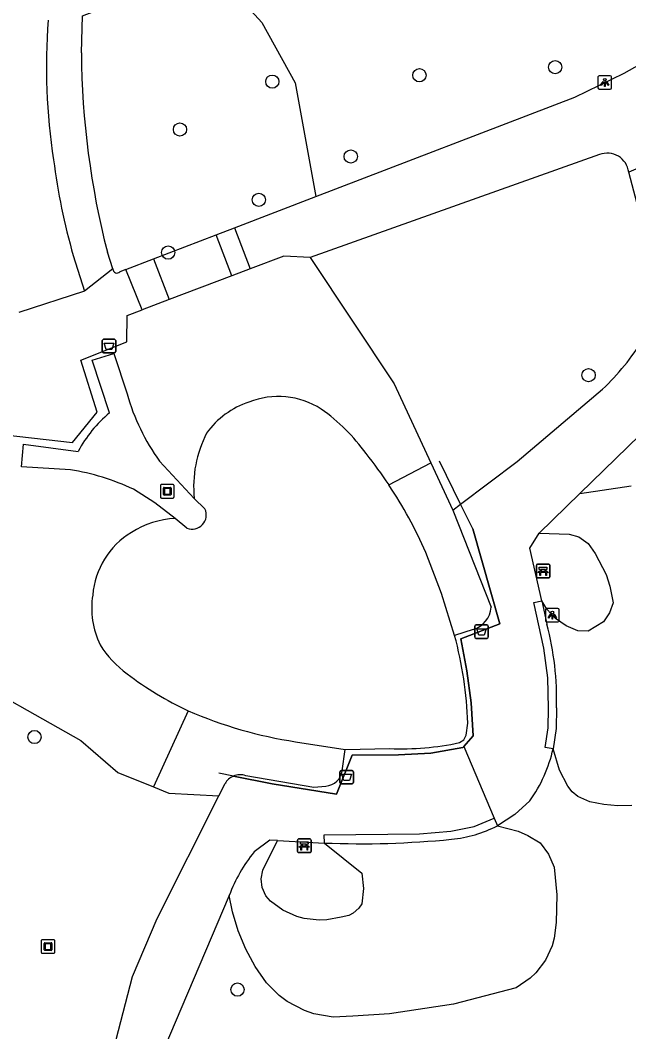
# Model space of a CAD drawing. Extents: x 161402 to 161933, y 381650 to 382313.
# Drawn here: x 161542.5 to 161587.5, y 381916.2 to 381991 of the extents above; entities that cross this region are included whole.
import ezdxf

# ---------------------------------------------------------------- set-up
doc = ezdxf.new("R2010")
doc.units = 0
for name, color, linetype in [('IMGEO_Afvalbak', 7, 'Continuous'), ('IMGEO_Bank', 7, 'Continuous'), ('IMGEO_Boom', 7, 'Continuous'), ('IMGEO_Groenvoorziening', 7, 'Continuous'), ('IMGEO_Haag', 7, 'Continuous'), ('IMGEO_Hek', 7, 'Continuous'), ('IMGEO_Kunstobject', 7, 'Continuous'), ('IMGEO_Lichtpunt', 7, 'Continuous'), ('IMGEO_Meer_plas_ven_vijver', 7, 'Continuous'), ('IMGEO_Voetpad_gesloten', 7, 'Continuous'), ('IMGEO_Voetpad_open', 7, 'Continuous')]:
    doc.layers.add(name, color=color, linetype=linetype)

msp = doc.modelspace()

# ---------------------------------------------------------------- linework, layer by layer
at = {"layer": 'IMGEO_Afvalbak'}
for p, q in [((161548.573, 381966.496), (161548.573, 381967.296)), ((161548.573, 381967.296), (161548.573, 381966.496)), ((161548.673, 381967.396), (161549.463, 381967.396)), ((161549.463, 381967.396), (161548.673, 381967.396)), ((161549.563, 381967.296), (161549.563, 381966.496)), ((161549.563, 381966.496), (161549.563, 381967.296)), ((161549.463, 381966.396), (161548.673, 381966.396)), ((161548.673, 381966.396), (161549.463, 381966.396)), ((161576.094, 381945.387), (161576.094, 381946.187)), ((161576.094, 381946.187), (161576.094, 381945.387)), ((161576.194, 381946.287), (161576.984, 381946.287)), ((161576.984, 381946.287), (161576.194, 381946.287)), ((161577.084, 381946.187), (161577.084, 381945.387)), ((161577.084, 381945.387), (161577.084, 381946.187)), ((161576.984, 381945.287), (161576.194, 381945.287)), ((161576.194, 381945.287), (161576.984, 381945.287)), ((161566.131, 381934.626), (161566.131, 381935.426)), ((161566.131, 381935.426), (161566.131, 381934.626)), ((161566.231, 381935.526), (161567.021, 381935.526)), ((161567.021, 381935.526), (161566.231, 381935.526)), ((161567.121, 381935.426), (161567.121, 381934.626)), ((161567.121, 381934.626), (161567.121, 381935.426)), ((161567.021, 381934.526), (161566.231, 381934.526)), ((161566.231, 381934.526), (161567.021, 381934.526))]:
    msp.add_line(p, q, dxfattribs=at)
for points in [[(161548.716, 381967.11), (161549.42, 381967.11), (161549.271, 381966.64), (161548.865, 381966.64), (161548.716, 381967.11)], [(161576.237, 381946.001), (161576.941, 381946.001), (161576.792, 381945.531), (161576.386, 381945.531), (161576.237, 381946.001)], [(161566.274, 381935.24), (161566.978, 381935.24), (161566.829, 381934.77), (161566.423, 381934.77), (161566.274, 381935.24)]]:
    msp.add_lwpolyline(points, dxfattribs=at)
for centre, start, end in [((161548.673, 381967.296), 90, 180), ((161548.673, 381967.296), 90, 180), ((161549.463, 381967.296), 0, 90), ((161549.463, 381967.296), 360, 90), ((161548.673, 381966.496), 180, 270), ((161548.673, 381966.496), 180, 270), ((161549.463, 381966.496), 270, 0), ((161549.463, 381966.496), 270, 0), ((161576.194, 381946.187), 90, 180), ((161576.194, 381946.187), 90, 180), ((161576.984, 381946.187), 0, 90), ((161576.984, 381946.187), 360, 90), ((161576.194, 381945.387), 180, 270), ((161576.194, 381945.387), 180, 270), ((161576.984, 381945.387), 270, 0), ((161576.984, 381945.387), 270, 0), ((161566.231, 381935.426), 90, 180), ((161566.231, 381935.426), 90, 180), ((161567.021, 381935.426), 0, 90), ((161567.021, 381935.426), 360, 90), ((161566.231, 381934.626), 180, 270), ((161566.231, 381934.626), 180, 270), ((161567.021, 381934.626), 270, 0), ((161567.021, 381934.626), 270, 0)]:
    msp.add_arc(centre, 0.1, start, end, dxfattribs=at)
at = {"layer": 'IMGEO_Bank'}
for p, q in [((161580.639, 381949.838), (161580.639, 381950.679)), ((161580.639, 381950.679), (161580.639, 381949.838)), ((161580.714, 381950.763), (161581.555, 381950.763)), ((161581.555, 381950.763), (161580.714, 381950.763)), ((161581.639, 381950.688), (161581.639, 381949.847)), ((161581.639, 381949.847), (161581.639, 381950.688)), ((161581.336, 381950.161), (161580.943, 381950.161)), ((161580.948, 381950.269), (161580.948, 381950.375)), ((161580.992, 381950.375), (161580.992, 381950.269)), ((161581.28, 381950.381), (161580.998, 381950.381)), ((161580.998, 381950.263), (161581.28, 381950.263)), ((161581.286, 381950.269), (161581.286, 381950.375)), ((161581.33, 381950.375), (161581.33, 381950.269)), ((161581.564, 381949.763), (161580.723, 381949.763)), ((161580.723, 381949.763), (161581.564, 381949.763)), ((161563.071, 381930.456), (161563.912, 381930.456)), ((161563.912, 381930.456), (161563.071, 381930.456)), ((161562.996, 381929.531), (161562.996, 381930.372)), ((161562.996, 381930.372), (161562.996, 381929.531)), ((161563.693, 381929.854), (161563.3, 381929.854)), ((161563.305, 381929.962), (161563.305, 381930.068)), ((161563.349, 381930.068), (161563.349, 381929.962)), ((161563.637, 381930.074), (161563.355, 381930.074)), ((161563.355, 381929.956), (161563.637, 381929.956)), ((161563.643, 381929.962), (161563.643, 381930.068)), ((161563.687, 381930.068), (161563.687, 381929.962)), ((161563.996, 381930.381), (161563.996, 381929.54)), ((161563.996, 381929.54), (161563.996, 381930.381)), ((161563.921, 381929.456), (161563.08, 381929.456)), ((161563.08, 381929.456), (161563.921, 381929.456))]:
    msp.add_line(p, q, dxfattribs=at)
for points in [[(161580.886, 381950.161), (161580.744, 381950.161), (161580.856, 381950.263), (161580.942, 381950.263)], [(161580.942, 381950.381), (161580.856, 381950.381), (161580.856, 381950.542), (161581.419, 381950.542), (161581.419, 381950.381), (161581.336, 381950.381)], [(161580.936, 381950.154), (161580.936, 381949.947), (161580.893, 381949.947), (161580.893, 381950.154)], [(161581.336, 381950.263), (161581.419, 381950.263), (161581.531, 381950.161), (161581.392, 381950.161)], [(161581.386, 381950.154), (161581.386, 381949.947), (161581.342, 381949.947), (161581.342, 381950.154)], [(161563.243, 381929.854), (161563.101, 381929.854), (161563.213, 381929.956), (161563.299, 381929.956)], [(161563.299, 381930.074), (161563.213, 381930.074), (161563.213, 381930.235), (161563.776, 381930.235), (161563.776, 381930.074), (161563.693, 381930.074)], [(161563.293, 381929.847), (161563.293, 381929.64), (161563.25, 381929.64), (161563.25, 381929.847)], [(161563.693, 381929.956), (161563.776, 381929.956), (161563.888, 381929.854), (161563.749, 381929.854)], [(161563.743, 381929.847), (161563.743, 381929.64), (161563.699, 381929.64), (161563.699, 381929.847)]]:
    msp.add_lwpolyline(points, dxfattribs=at)
for centre, radius, start, end in [((161580.717, 381950.685), 0.0779, 92.4484, 184.28452), ((161580.717, 381950.685), 0.0779, 92.4484, 184.28452), ((161581.561, 381950.685), 0.0779, 2.4484, 94.28452), ((161581.561, 381950.685), 0.0779, 2.4484, 94.28452), ((161580.717, 381949.841), 0.0779, 182.4484, 274.28452), ((161580.717, 381949.841), 0.0779, 182.4484, 274.28452), ((161580.886, 381950.154), 0.00671, 2.89567, 87.10433), ((161580.943, 381950.154), 0.00671, 92.89567, 177.10433), ((161580.941, 381950.374), 0.00671, 2.89567, 87.10433), ((161580.941, 381950.27), 0.00671, 272.89567, 357.10433), ((161580.998, 381950.374), 0.00671, 92.89567, 177.10433), ((161580.998, 381950.27), 0.00671, 182.89567, 267.10433), ((161581.28, 381950.374), 0.00671, 2.89567, 87.10433), ((161581.28, 381950.27), 0.00671, 272.89567, 357.10433), ((161581.337, 381950.374), 0.00671, 92.89567, 177.10433), ((161581.337, 381950.27), 0.00671, 182.89567, 267.10433), ((161581.335, 381950.154), 0.00671, 2.89567, 87.10433), ((161581.392, 381950.154), 0.00671, 92.89567, 177.10433), ((161581.561, 381949.841), 0.0779, 272.4484, 4.28452), ((161581.561, 381949.841), 0.0779, 272.4484, 4.28452), ((161563.074, 381930.378), 0.0779, 92.4484, 184.28452), ((161563.074, 381930.378), 0.0779, 92.4484, 184.28452), ((161563.918, 381930.378), 0.0779, 2.4484, 94.28452), ((161563.918, 381930.378), 0.0779, 2.4484, 94.28452), ((161563.243, 381929.847), 0.00671, 2.89567, 87.10433), ((161563.3, 381929.847), 0.00671, 92.89567, 177.10433), ((161563.298, 381930.067), 0.00671, 2.89567, 87.10433), ((161563.298, 381929.963), 0.00671, 272.89567, 357.10433), ((161563.355, 381930.067), 0.00671, 92.89567, 177.10433), ((161563.355, 381929.963), 0.00671, 182.89567, 267.10433), ((161563.637, 381930.067), 0.00671, 2.89567, 87.10433), ((161563.637, 381929.963), 0.00671, 272.89567, 357.10433), ((161563.694, 381930.067), 0.00671, 92.89567, 177.10433), ((161563.694, 381929.963), 0.00671, 182.89567, 267.10433), ((161563.692, 381929.847), 0.00671, 2.89567, 87.10433), ((161563.749, 381929.847), 0.00671, 92.89567, 177.10433), ((161563.074, 381929.534), 0.0779, 182.4484, 274.28452), ((161563.074, 381929.534), 0.0779, 182.4484, 274.28452), ((161563.918, 381929.534), 0.0779, 272.4484, 4.28452), ((161563.918, 381929.534), 0.0779, 272.4484, 4.28452)]:
    msp.add_arc(centre, radius, start, end, dxfattribs=at)
at = {"layer": 'IMGEO_Boom'}
for centre in [(161582.027, 381987.518), (161571.999, 381986.917), (161561.133, 381986.444), (161554.312, 381982.908), (161566.926, 381980.905), (161560.132, 381977.712), (161553.438, 381973.808), (161584.498, 381964.744), (161543.568, 381937.994), (161558.559, 381919.322)]:
    msp.add_circle(centre, 0.489, dxfattribs=at)
at = {"layer": 'IMGEO_Groenvoorziening'}
for points in [[(161547.11, 381991.32), (161556.598, 381994.953), (161560.35, 381990.824), (161562.832, 381986.367), (161564.352, 381977.941)], [(161563.921, 381973.454), (161570.127, 381964.096), (161572.839, 381958.254)], [(161569.752, 381956.627), (161572.839, 381958.254)], [(161572.839, 381958.254), (161574.46, 381954.762)], [(161583.855, 381955.994), (161587.646, 381956.554)], [(161580.844, 381953.059), (161583.072, 381953.003), (161583.784, 381952.788), (161584.467, 381952.291), (161584.988, 381951.574), (161585.792, 381949.998), (161586.066, 381949.155), (161586.302, 381947.91), (161586.045, 381947.166), (161585.602, 381946.515), (161584.472, 381945.83), (161583.71, 381945.843), (161582.838, 381946.215), (161582.063, 381946.76), (161581.417, 381947.454), (161581.03, 381948.066)], [(161537.726, 381942.964), (161546.992, 381937.737), (161549.718, 381935.374), (161552.345, 381934.301)], [(161554.914, 381939.941), (161552.345, 381934.301)], [(161587.683, 381932.927), (161586.645, 381932.914), (161585.612, 381933.009), (161584.595, 381933.212), (161583.706, 381933.589), (161583.292, 381933.933), (161582.96, 381934.356), (161582.347, 381935.541), (161581.877, 381937.126)], [(161552.345, 381934.301), (161553.486, 381933.835), (161557.189, 381933.657)], [(161577.757, 381931.44), (161579.283, 381931.042), (161580.007, 381930.725), (161580.923, 381930.182), (161581.529, 381929.326), (161581.949, 381928.365), (161582.138, 381926.326), (161582.109, 381924.278), (161581.965, 381923.117), (161581.803, 381922.555), (161581.308, 381921.495), (161580.603, 381920.562), (161580.181, 381920.156), (161579.145, 381919.444), (161574.515, 381918.242), (161569.785, 381917.53), (161567.072, 381917.347), (161565.622, 381917.291), (161564.192, 381917.537), (161563.505, 381917.771), (161562.221, 381918.447), (161561.639, 381918.882), (161560.703, 381919.828), (161559.871, 381921.032), (161559.17, 381922.316), (161558.607, 381923.666), (161558.188, 381925.068), (161557.948, 381926.29)], [(161564.977, 381930.159), (161567.745, 381927.92), (161567.859, 381926.797), (161567.755, 381925.674), (161567.532, 381925.331), (161567.113, 381924.961), (161566.779, 381924.795), (161566.231, 381924.685), (161565.169, 381924.474), (161564.604, 381924.45), (161563.482, 381924.578), (161562.938, 381924.729), (161561.91, 381925.198), (161561.003, 381925.87), (161560.66, 381926.265), (161560.385, 381926.86), (161560.308, 381927.512), (161560.435, 381928.155), (161561.519, 381930.339)]]:
    msp.add_lwpolyline(points, dxfattribs=at)
at = {"layer": 'IMGEO_Haag'}
for points in [[(161574.46, 381954.762), (161575.046, 381955.204)], [(161574.46, 381954.762), (161577.304, 381947.589)], [(161581.03, 381948.066), (161581.414, 381946.344)], [(161575.964, 381945.938), (161574.595, 381945.494)], [(161582.125, 381940.144), (161582.107, 381938.626), (161581.877, 381937.126)], [(161566.292, 381935.503), (161566.508, 381937.073)], [(161559.172, 381935.138), (161564.212, 381934.278), (161565.095, 381934.362)]]:
    msp.add_lwpolyline(points, dxfattribs=at)
for centre, radius, start, end in [((161575.443, 381947.73), 1.867, 286.21804, 355.65437), ((161560.386, 381940.792), 21.748, 358.293, 14.7909), ((161558.766, 381933.905), 1.298, 71.77318, 112.99349), ((161564.976, 381935.686), 1.329, 275.14988, 352.10594), ((161573.551, 381939.425), 9.025, 275.18657, 297.77726), ((161567.685, 381997.419), 67.314, 267.69455, 275.69705)]:
    msp.add_arc(centre, radius, start, end, dxfattribs=at)
at = {"layer": 'IMGEO_Hek'}
for points in [[(161575.046, 381955.204), (161573.483, 381958.395)], [(161575.934, 381953.39), (161575.046, 381955.204)], [(161575.934, 381953.39), (161577.934, 381946.365), (161575.063, 381945.243), (161575.498, 381942.893), (161575.813, 381940.517), (161575.975, 381938.087), (161575.63, 381937.695)], [(161575.285, 381937.303), (161575.205, 381937.212), (161572.841, 381936.799), (161570.446, 381936.675), (161567.042, 381936.665), (161565.866, 381933.764), (161561.121, 381934.525)], [(161575.63, 381937.695), (161575.285, 381937.303)], [(161558.259, 381935.1), (161557.186, 381935.316)], [(161561.121, 381934.525), (161558.259, 381935.1)]]:
    msp.add_lwpolyline(points, dxfattribs=at)
at = {"layer": 'IMGEO_Kunstobject'}
for p, q in [((161552.872, 381956.58), (161552.872, 381955.739)), ((161552.872, 381956.58), (161552.872, 381955.739)), ((161553.788, 381956.664), (161552.947, 381956.664)), ((161553.788, 381956.664), (161552.947, 381956.664)), ((161553.872, 381955.748), (161553.872, 381956.589)), ((161553.872, 381955.748), (161553.872, 381956.589)), ((161553.086, 381955.928), (161553.086, 381956.402)), ((161553.136, 381956.452), (161553.61, 381956.452)), ((161553.61, 381955.878), (161553.136, 381955.878)), ((161553.166, 381956.352), (161553.166, 381955.978)), ((161553.56, 381956.372), (161553.186, 381956.372)), ((161553.186, 381955.958), (161553.56, 381955.958)), ((161553.58, 381955.978), (161553.58, 381956.352)), ((161553.66, 381956.402), (161553.66, 381955.928)), ((161552.956, 381955.664), (161553.797, 381955.664)), ((161552.956, 381955.664), (161553.797, 381955.664)), ((161544.066, 381922.92), (161544.066, 381922.079)), ((161544.066, 381922.92), (161544.066, 381922.079)), ((161544.982, 381923.004), (161544.141, 381923.004)), ((161544.982, 381923.004), (161544.141, 381923.004)), ((161545.066, 381922.088), (161545.066, 381922.929)), ((161545.066, 381922.088), (161545.066, 381922.929)), ((161544.28, 381922.268), (161544.28, 381922.742)), ((161544.33, 381922.792), (161544.804, 381922.792)), ((161544.804, 381922.218), (161544.33, 381922.218)), ((161544.36, 381922.692), (161544.36, 381922.318)), ((161544.754, 381922.712), (161544.38, 381922.712)), ((161544.38, 381922.298), (161544.754, 381922.298)), ((161544.774, 381922.318), (161544.774, 381922.692)), ((161544.854, 381922.742), (161544.854, 381922.268)), ((161544.15, 381922.004), (161544.991, 381922.004)), ((161544.15, 381922.004), (161544.991, 381922.004))]:
    msp.add_line(p, q, dxfattribs=at)
for centre, radius, start, end in [((161552.95, 381956.586), 0.0779, 92.4484, 184.28452), ((161552.95, 381956.586), 0.0779, 92.4484, 184.28452), ((161553.794, 381956.586), 0.0779, 2.4484, 94.28452), ((161553.794, 381956.586), 0.0779, 2.4484, 94.28452), ((161553.136, 381956.402), 0.05, 90, 180), ((161553.136, 381955.928), 0.05, 180, 270), ((161553.186, 381956.352), 0.02, 90, 180), ((161553.186, 381955.978), 0.02, 180, 270), ((161553.56, 381956.352), 0.02, 360, 90), ((161553.56, 381955.978), 0.02, 270, 0), ((161553.61, 381956.402), 0.05, 360, 90), ((161553.61, 381955.928), 0.05, 270, 0), ((161552.95, 381955.742), 0.0779, 182.4484, 274.28452), ((161552.95, 381955.742), 0.0779, 182.4484, 274.28452), ((161553.794, 381955.742), 0.0779, 272.4484, 4.28452), ((161553.794, 381955.742), 0.0779, 272.4484, 4.28452), ((161544.144, 381922.926), 0.0779, 92.4484, 184.28452), ((161544.144, 381922.926), 0.0779, 92.4484, 184.28452), ((161544.988, 381922.926), 0.0779, 2.4484, 94.28452), ((161544.988, 381922.926), 0.0779, 2.4484, 94.28452), ((161544.33, 381922.742), 0.05, 90, 180), ((161544.33, 381922.268), 0.05, 180, 270), ((161544.38, 381922.692), 0.02, 90, 180), ((161544.38, 381922.318), 0.02, 180, 270), ((161544.754, 381922.692), 0.02, 360, 90), ((161544.754, 381922.318), 0.02, 270, 0), ((161544.804, 381922.742), 0.05, 360, 90), ((161544.804, 381922.268), 0.05, 270, 0), ((161544.144, 381922.082), 0.0779, 182.4484, 274.28452), ((161544.144, 381922.082), 0.0779, 182.4484, 274.28452), ((161544.988, 381922.082), 0.0779, 272.4484, 4.28452), ((161544.988, 381922.082), 0.0779, 272.4484, 4.28452)]:
    msp.add_arc(centre, radius, start, end, dxfattribs=at)
at = {"layer": 'IMGEO_Lichtpunt'}
for p, q in [((161585.19, 381986.789), (161585.19, 381985.982)), ((161585.19, 381986.789), (161585.19, 381985.982)), ((161586.092, 381986.884), (161585.284, 381986.884)), ((161586.092, 381986.884), (161585.284, 381986.884)), ((161586.186, 381985.982), (161586.186, 381986.789)), ((161586.186, 381985.982), (161586.186, 381986.789)), ((161585.284, 381985.888), (161586.092, 381985.888)), ((161585.284, 381985.888), (161586.092, 381985.888)), ((161581.319, 381947.403), (161581.319, 381946.596)), ((161581.319, 381947.403), (161581.319, 381946.596)), ((161582.221, 381947.498), (161581.413, 381947.498)), ((161582.221, 381947.498), (161581.413, 381947.498)), ((161582.315, 381946.596), (161582.315, 381947.403)), ((161582.315, 381946.596), (161582.315, 381947.403)), ((161581.413, 381946.502), (161582.221, 381946.502)), ((161581.413, 381946.502), (161582.221, 381946.502))]:
    msp.add_line(p, q, dxfattribs=at)
for points in [[(161585.564, 381986.453), (161585.603, 381986.425), (161585.415, 381986.163), (161585.377, 381986.19), (161585.564, 381986.453)], [(161585.666, 381986.405), (161585.713, 381986.405), (161585.713, 381986.083), (161585.666, 381986.083), (161585.666, 381986.405)], [(161585.776, 381986.425), (161585.814, 381986.452), (161586.001, 381986.19), (161585.962, 381986.162), (161585.776, 381986.425)], [(161581.693, 381947.067), (161581.732, 381947.039), (161581.544, 381946.777), (161581.506, 381946.804), (161581.693, 381947.067)], [(161581.795, 381947.019), (161581.842, 381947.019), (161581.842, 381946.697), (161581.795, 381946.697), (161581.795, 381947.019)], [(161581.905, 381947.039), (161581.943, 381947.066), (161582.13, 381946.804), (161582.091, 381946.776), (161581.905, 381947.039)]]:
    msp.add_lwpolyline(points, dxfattribs=at)
for centre in [(161585.689, 381986.587), (161581.818, 381947.201)]:
    msp.add_circle(centre, 0.0994, dxfattribs=at)
for centre, start, end in [((161585.284, 381986.789), 90, 180), ((161585.284, 381986.789), 90, 180), ((161586.092, 381986.789), 0, 90), ((161586.092, 381986.789), 0, 90), ((161585.284, 381985.982), 180, 270), ((161585.284, 381985.982), 180, 270), ((161586.092, 381985.982), 270, 0), ((161586.092, 381985.982), 270, 360), ((161581.413, 381947.403), 90, 180), ((161581.413, 381947.403), 90, 180), ((161582.221, 381947.403), 0, 90), ((161582.221, 381947.403), 0, 90), ((161581.413, 381946.596), 180, 270), ((161581.413, 381946.596), 180, 270), ((161582.221, 381946.596), 270, 0), ((161582.221, 381946.596), 270, 360)]:
    msp.add_arc(centre, 0.0946, start, end, dxfattribs=at)
at = {"layer": 'IMGEO_Meer_plas_ven_vijver'}
for points in [[(161574.595, 381945.494), (161573.641, 381948.597), (161572.471, 381951.626)], [(161574.951, 381937.579), (161575.276, 381937.788), (161575.444, 381938.136), (161575.57, 381939.015)], [(161562.857, 381937.643), (161566.508, 381937.073)], [(161566.508, 381937.073), (161569.811, 381937.141)]]:
    msp.add_lwpolyline(points, dxfattribs=at)
for centre, radius, start, end in [((161561.357, 381956.812), 6.25, 108.19244, 144.29297), ((161561.585, 381957.347), 5.826, 57.0771, 111.95827), ((161556.629, 381950.76), 14.06, 35.6161, 54.71393), ((161563.951, 381956.503), 8.63, 152.70738, 185.77096), ((161542.462, 381938.499), 32.763, 33.59519, 38.62085), ((161542.92, 381938.799), 32.214, 23.4638, 33.60128), ((161554.33, 381947.387), 6.775, 93.17053, 122.20571), ((161553.808, 381948.028), 5.955, 121.2499, 175.55719), ((161553.939, 381947.493), 6.15, 170.68016, 205.88936), ((161548.476, 381938.251), 27.105, 1.61604, 15.49997), ((161554.978, 381948.955), 7.77, 212.25338, 234.01757), ((161565.021, 381961.708), 23.999, 232.5051, 245.09309), ((161567.661, 381969.126), 31.847, 246.40507, 261.32341), ((161570.672, 381957.415), 20.292, 267.56799, 282.17329)]:
    msp.add_arc(centre, radius, start, end, dxfattribs=at)
at = {"layer": 'IMGEO_Voetpad_gesloten'}
for points in [[(161564.352, 381977.941), (161583.479, 381985.287), (161587.131, 381987.072), (161590.67, 381989.071), (161601.751, 381996.018)], [(161547.032, 381988.57), (161547.11, 381991.32)], [(161592.194, 381981.766), (161587.463, 381979.756)], [(161585.302, 381981.049), (161563.921, 381973.454)], [(161589.269, 381972.92), (161587.463, 381979.756)], [(161558.333, 381975.629), (161564.352, 381977.941)], [(161558.333, 381975.629), (161559.5, 381972.598)], [(161549.362, 381972.606), (161548.949, 381973.838)], [(161546.429, 381973.583), (161547.271, 381970.949)], [(161563.921, 381973.454), (161561.982, 381973.537), (161559.5, 381972.598)], [(161549.362, 381972.606), (161547.271, 381970.949)], [(161550.319, 381972.552), (161549.88, 381972.383)], [(161551.511, 381969.577), (161550.319, 381972.552)], [(161547.271, 381970.949), (161542.413, 381969.37)], [(161540.125, 381956.77), (161540.786, 381956.788), (161541.397, 381960.342), (161546.372, 381959.762), (161548.185, 381962.019), (161546.989, 381965.845), (161550.378, 381967.202), (161550.41, 381969.161), (161551.511, 381969.577)], [(161575.046, 381955.204), (161579.231, 381958.36), (161585.533, 381963.708)], [(161591.82, 381963.76), (161583.855, 381955.994)], [(161583.855, 381955.994), (161580.844, 381953.059)], [(161575.285, 381937.303), (161575.63, 381937.695), (161575.975, 381938.087), (161575.813, 381940.517), (161575.498, 381942.893), (161575.063, 381945.243), (161577.934, 381946.365), (161575.934, 381953.39), (161575.046, 381955.204)], [(161581.03, 381948.066), (161580.16, 381951.968), (161580.844, 381953.059)], [(161581.877, 381937.126), (161581.284, 381937.217), (161581.508, 381938.675), (161581.525, 381940.131), (161581.475, 381942.375), (161581.193, 381944.574), (161580.445, 381947.935), (161581.03, 381948.066)], [(161575.285, 381937.303), (161577.528, 381931.994)], [(161580.162, 381933.28), (161579.037, 381932.258), (161577.757, 381931.44)], [(161577.528, 381931.994), (161577.757, 381931.44)]]:
    msp.add_lwpolyline(points, dxfattribs=at)
for centre, radius, start, end in [((161590.499, 381987.626), 46.054, 175.8182, 188.68937), ((161607.978, 381989.01), 60.948, 180.41357, 194.41433), ((161592.63, 381986.763), 48.044, 187.28821, 195.92201), ((161585.878, 381979.559), 1.597, 7.0678, 111.14516), ((161549.667, 381972.601), 0.305, 179.03884, 314.37722), ((161572.436, 381977.425), 18.965, 313.67575, 328.08277), ((161571.347, 381939.516), 10.797, 324.7221, 347.21201)]:
    msp.add_arc(centre, radius, start, end, dxfattribs=at)
at = {"layer": 'IMGEO_Voetpad_open'}
for points in [[(161556.978, 381975.109), (161558.333, 381975.629)], [(161552.361, 381973.336), (161556.978, 381975.109)], [(161558.144, 381972.086), (161556.978, 381975.109)], [(161550.319, 381972.552), (161552.361, 381973.336)], [(161552.361, 381973.336), (161553.52, 381970.337)], [(161559.5, 381972.598), (161558.144, 381972.086)], [(161558.144, 381972.086), (161553.52, 381970.337)], [(161553.52, 381970.337), (161551.511, 381969.577)], [(161549.114, 381961.953), (161547.829, 381965.849), (161549.432, 381966.338), (161550.403, 381963.354)], [(161546.219, 381957.754), (161542.612, 381957.975), (161542.763, 381959.634), (161546.798, 381959.11)], [(161552.801, 381958.393), (161555.365, 381955.635)], [(161553.955, 381954.151), (161552.466, 381955.305), (161550.869, 381956.306)], [(161555.365, 381955.635), (161556.157, 381954.854)], [(161554.829, 381953.443), (161553.955, 381954.151)], [(161558.259, 381935.1), (161561.121, 381934.525), (161565.866, 381933.764), (161567.042, 381936.665), (161570.446, 381936.675), (161572.841, 381936.799), (161575.205, 381937.212), (161575.285, 381937.303)], [(161557.189, 381933.657), (161557.641, 381934.555)], [(161547.504, 381907.557), (161550.812, 381920.299), (161552.618, 381924.585), (161557.189, 381933.657)], [(161564.977, 381930.159), (161564.97, 381930.759), (161571.994, 381930.844), (161574.318, 381931.035), (161576.043, 381931.38), (161577.528, 381931.994)], [(161561.519, 381930.339), (161560.942, 381930.369), (161559.787, 381929.497)], [(161561.519, 381930.339), (161564.977, 381930.159)], [(161557.948, 381926.29), (161553.128, 381914.927)]]:
    msp.add_lwpolyline(points, dxfattribs=at)
for centre, radius, start, end in [((161565.869, 381967.77), 16.084, 195.93496, 215.66053), ((161554.866, 381954.902), 9.099, 129.2083, 152.45695), ((161543.502, 381940.84), 17.131, 64.53151, 80.87554), ((161555.219, 381954.406), 1.039, 247.94787, 25.52354), ((161558.766, 381933.902), 1.301, 112.94052, 149.87614), ((161568.969, 381922.101), 11.79, 141.14838, 159.18884)]:
    msp.add_arc(centre, radius, start, end, dxfattribs=at)

doc.saveas('drawing.dxf')
